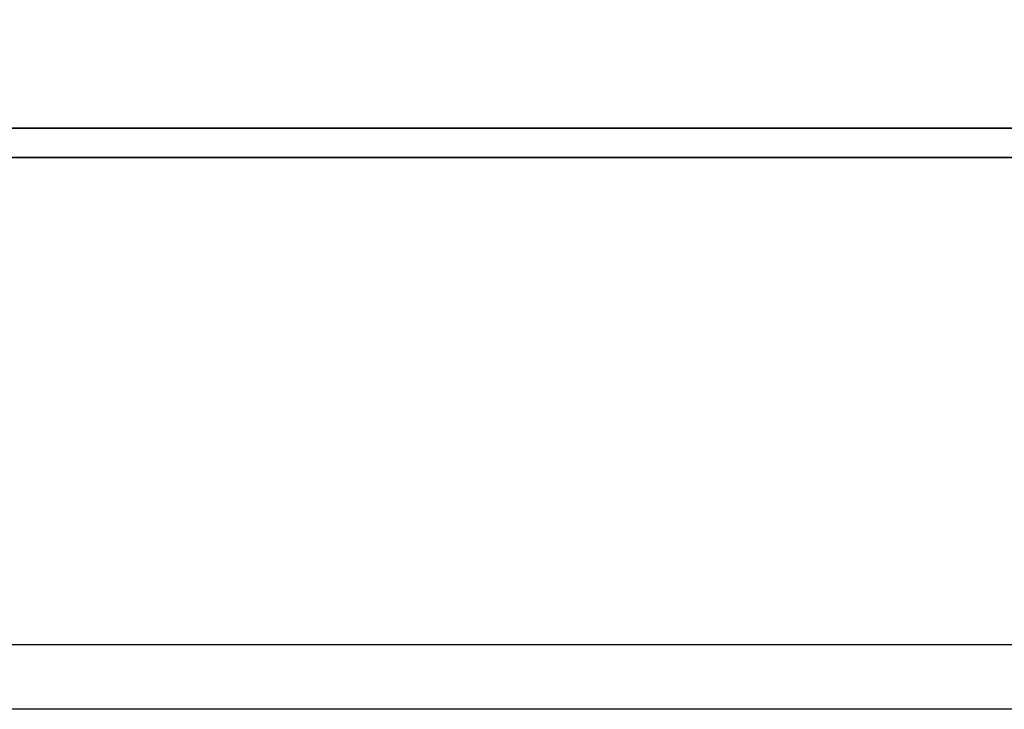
# Model space of a CAD drawing. Header units: millimetres. Extents: x 1805 to 4914, y -1594 to 860.
# Tile 475 of 656: x 4028.53 to 4036.18, y -896.1 to -890.75. Entities that reach past the tile are written whole.
import ezdxf

# ---------------------------------------------------------------- set-up
doc = ezdxf.new("R2010")
doc.units = ezdxf.units.MM
doc.layers.get('0').update_dxf_attribs({"linetype": 'CONTINUOUS'})
doc.layers.add('DIM', color=4, linetype='CONTINUOUS')
doc.layers.add('layer 1', color=7, linetype='CONTINUOUS')

# ---------------------------------------------------------------- blocks, each defined once
blk = doc.blocks.new('TBI MOTION logo(完整正式版)')
at = {"layer": 'layer 1', "color": 22, "lineweight": 35}
blk.add_open_spline([(75.90875, -9.47875), (75.90875, -9.47875), (75.90875, -12.28625), (75.90875, -12.28625), (75.90875, -12.28625), (75.90875, -12.28625), (75.90875, -12.47875), (75.90875, -12.47875), (75.90875, -12.47875), (75.90875, -12.47875), (75.71625, -12.47875), (75.71625, -12.47875), (75.71625, -12.47875), (75.71625, -12.47875), (-88.32875, -12.47875), (-88.32875, -12.47875), (-88.32875, -12.47875), (-88.32875, -12.47875), (-88.32875, -13.29375), (-88.32875, -13.29375), (-88.32875, -13.29375), (-88.32875, -13.29375), (82.89125, -13.29375), (82.89125, -13.29375), (82.89125, -13.29375), (82.89125, -13.29375), (75.90875, -9.47875), (75.90875, -9.47875)], degree=3, knots=[0, 0, 0, 0, 0.14285714, 0.14285714, 0.14285714, 0.14285715, 0.28571429, 0.28571429, 0.28571429, 0.2857143, 0.42857143, 0.42857143, 0.42857143, 0.42857144, 0.57142857, 0.57142857, 0.57142857, 0.57142858, 0.71428571, 0.71428571, 0.71428571, 0.71428572, 0.85714286, 0.85714286, 0.85714286, 0.85714287, 1, 1, 1, 1], dxfattribs=at)

msp = doc.modelspace()

# ---------------------------------------------------------------- linework, layer by layer
at = {"linetype": 'Continuous'}
msp.add_line((4598.1414, -895.5998), (3958.1414, -895.5998), dxfattribs=at)
msp.add_open_spline([(4598.1414, -896.0996), (3958.1414, -896.0996)], degree=1, dxfattribs=at)

# ---------------------------------------------------------------- block references
at = {"layer": 'DIM', "color": 7, "xscale": 0.2802190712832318, "yscale": 0.2802190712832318, "zscale": 0.2802190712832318}
msp.add_blockref('TBI MOTION logo(完整正式版)', (4026.6729, -888.0922), dxfattribs=at)

doc.saveas('drawing.dxf')
